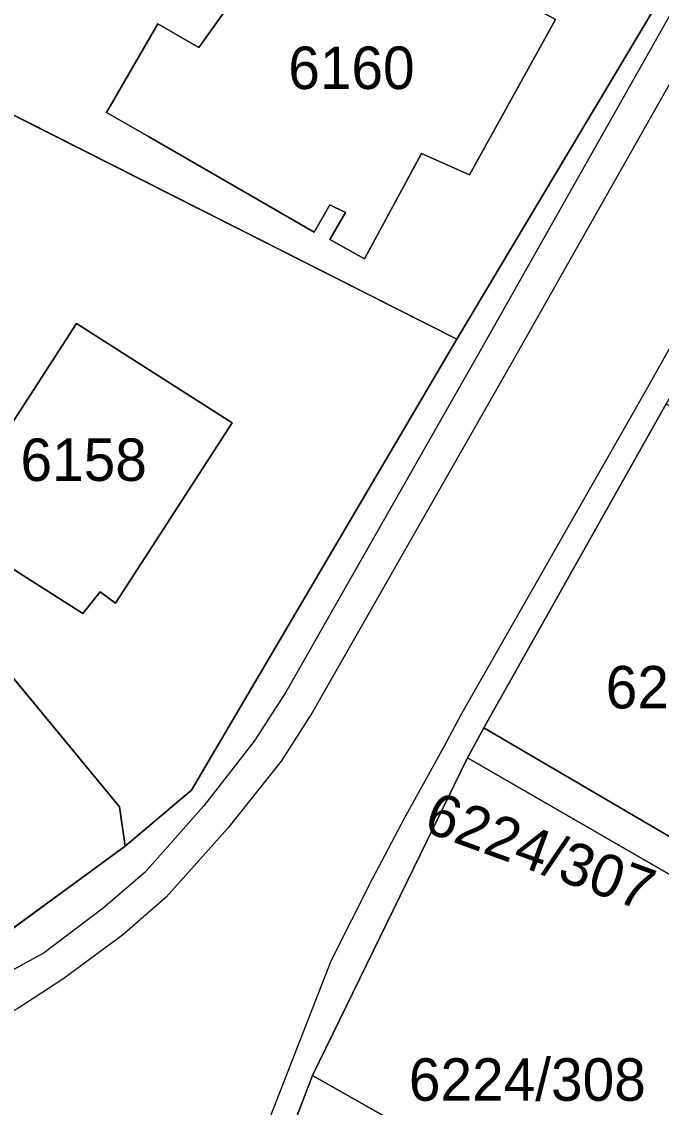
# Model space of a CAD drawing. Extents: x -266199 to -261993, y -1239047 to -1235108.
# Drawn here: x -263901.2 to -263871, y -1236358.8 to -1236307.7 of the extents above; entities that cross this region are included whole.
import ezdxf

# ---------------------------------------------------------------- set-up
doc = ezdxf.new("R2010")
doc.units = 0
for name, color, linetype in [('body_kn', 7, 'Continuous'), ('kladpar_druhypozemkov', 7, 'Continuous'), ('kladpar_hranice', 7, 'Continuous'), ('kladpar_parcelnecisla', 7, 'Continuous'), ('kladpar_plochy', 7, 'Continuous'), ('kladpar_sipky', 7, 'Continuous'), ('zappar_hrandruhpozemk', 7, 'Continuous')]:
    doc.layers.add(name, color=color, linetype=linetype)

msp = doc.modelspace()

# ---------------------------------------------------------------- linework, layer by layer
at = {"layer": 'body_kn'}
for p, q in [((-263894.76, -1236307.8), (-263894.76, -1236307.8)), ((-263892.83, -1236308.91), (-263892.83, -1236308.91)), ((-263897.17, -1236311.97), (-263897.17, -1236311.97)), ((-263895.2, -1236313.11), (-263895.2, -1236313.11)), ((-263882.34, -1236313.91), (-263882.34, -1236313.91)), ((-263880.08, -1236314.91), (-263880.08, -1236314.91)), ((-263886.65, -1236316.32), (-263886.65, -1236316.32)), ((-263885.91, -1236316.68), (-263885.91, -1236316.68)), ((-263887.4, -1236317.61), (-263887.4, -1236317.61)), ((-263886.65, -1236317.96), (-263886.65, -1236317.96)), ((-263885.02, -1236318.86), (-263885.02, -1236318.86)), ((-263898.58, -1236321.91), (-263898.58, -1236321.91)), ((-263880.68, -1236322.64), (-263880.68, -1236322.64)), ((-263880.68, -1236322.64), (-263880.68, -1236322.64)), ((-263879.57, -1236323.19), (-263879.57, -1236323.19)), ((-263878.1, -1236323.77), (-263878.1, -1236323.77)), ((-263871.77, -1236325.06), (-263871.77, -1236325.06)), ((-263891.26, -1236326.58), (-263891.26, -1236326.58)), ((-263891.26, -1236326.58), (-263891.26, -1236326.58)), ((-263897.47, -1236334.54), (-263897.47, -1236334.54)), ((-263896.74, -1236335.07), (-263896.74, -1236335.07)), ((-263898.29, -1236335.56), (-263898.29, -1236335.56)), ((-263888.73, -1236339.26), (-263888.73, -1236339.26)), ((-263887.47, -1236340.2), (-263887.47, -1236340.2)), ((-263880.5, -1236340.37), (-263880.5, -1236340.37)), ((-263879.41, -1236340.94), (-263879.41, -1236340.94)), ((-263879.41, -1236340.94), (-263879.41, -1236340.94)), ((-263890.22, -1236341.57), (-263890.22, -1236341.57)), ((-263881.29, -1236341.84), (-263881.29, -1236341.84)), ((-263888.94, -1236342.51), (-263888.94, -1236342.51)), ((-263880.17, -1236342.36), (-263880.17, -1236342.36)), ((-263893.16, -1236343.87), (-263893.16, -1236343.87)), ((-263892.59, -1236344.61), (-263892.59, -1236344.61)), ((-263896.56, -1236344.66), (-263896.56, -1236344.66)), ((-263883.15, -1236345.21), (-263883.15, -1236345.21)), ((-263891.45, -1236345.67), (-263891.45, -1236345.67)), ((-263896.29, -1236346.52), (-263896.29, -1236346.52)), ((-263896.29, -1236346.52), (-263896.29, -1236346.52)), ((-263895.37, -1236347.76), (-263895.37, -1236347.76)), ((-263884.66, -1236348.07), (-263884.66, -1236348.07)), ((-263894.36, -1236348.92), (-263894.36, -1236348.92)), ((-263897.32, -1236349.44), (-263897.32, -1236349.44)), ((-263896.41, -1236350.71), (-263896.41, -1236350.71)), ((-263900.1, -1236351.53), (-263900.1, -1236351.53)), ((-263886.61, -1236351.93), (-263886.61, -1236351.93)), ((-263899.22, -1236352.77), (-263899.22, -1236352.77)), ((-263887.47, -1236357.31), (-263887.47, -1236357.31)), ((-263887.47, -1236357.31), (-263887.47, -1236357.31))]:
    msp.add_line(p, q, dxfattribs=at)
at = {"layer": 'kladpar_druhypozemkov'}
for p, q in [((-263885.59, -1236308.27), (-263885.59, -1236308.27)), ((-263898.15, -1236326.72), (-263898.15, -1236326.72)), ((-263874.69, -1236345.26), (-263874.69, -1236345.26)), ((-263876.13, -1236355.9), (-263876.13, -1236355.9))]:
    msp.add_line(p, q, dxfattribs=at)
at = {"layer": 'kladpar_hranice'}
for points in [[(-263816.18, -1236226.75), (-263826.2, -1236245.42), (-263836.21, -1236264.06), (-263836.94, -1236265.42), (-263845.64, -1236281.4), (-263846.39, -1236282.72), (-263858.77, -1236304.48), (-263870.82, -1236325.69), (-263879.41, -1236340.94), (-263880.17, -1236342.36), (-263887.47, -1236357.31), (-263894.57, -1236375.82), (-263895.21, -1236377.24), (-263901.45, -1236392.27), (-263906.58, -1236407.92), (-263907.02, -1236410.22), (-263910.44, -1236428.05), (-263914.07, -1236446.98), (-263914.43, -1236448.51), (-263918.05, -1236465.54)], [(-263927.69, -1236363.44), (-263911.78, -1236355.63), (-263903.06, -1236351.45), (-263896.29, -1236346.52), (-263893.16, -1236343.87), (-263880.68, -1236322.64), (-263871.47, -1236307.22), (-263862.53, -1236292.01), (-263855.41, -1236279.39), (-263848.13, -1236266.39)], [(-263871.47, -1236307.22), (-263880.68, -1236322.64), (-263914.83, -1236305.39), (-263910.31, -1236294.29), (-263885.74, -1236301.82)], [(-263880.08, -1236314.91), (-263876.03, -1236307.6), (-263880.34, -1236305.19), (-263880.28, -1236305.09), (-263884.83, -1236302.45), (-263887.47, -1236307), (-263890.29, -1236305.36), (-263892.83, -1236308.91), (-263894.76, -1236307.8), (-263897.17, -1236311.97), (-263895.2, -1236313.11), (-263887.4, -1236317.61), (-263886.65, -1236316.32), (-263885.91, -1236316.68), (-263886.65, -1236317.96), (-263885.02, -1236318.86), (-263882.34, -1236313.91), (-263880.08, -1236314.91)], [(-263876.03, -1236307.6), (-263880.08, -1236314.91), (-263882.34, -1236313.91), (-263885.02, -1236318.86), (-263886.65, -1236317.96), (-263885.91, -1236316.68), (-263886.65, -1236316.32), (-263887.4, -1236317.61), (-263895.2, -1236313.11), (-263897.17, -1236311.97), (-263894.76, -1236307.8), (-263892.83, -1236308.91), (-263890.29, -1236305.36), (-263887.47, -1236307), (-263884.83, -1236302.45), (-263880.28, -1236305.09), (-263880.34, -1236305.19), (-263876.03, -1236307.6)], [(-263880.68, -1236322.64), (-263893.16, -1236343.87), (-263896.29, -1236346.52), (-263896.56, -1236344.66), (-263921.15, -1236314.87), (-263914.83, -1236305.39), (-263880.68, -1236322.64)], [(-263896.29, -1236346.52), (-263903.06, -1236351.45), (-263911.78, -1236355.63), (-263929.23, -1236324.87), (-263921.15, -1236314.87), (-263896.56, -1236344.66), (-263896.29, -1236346.52)], [(-263896.74, -1236335.07), (-263891.26, -1236326.58), (-263898.58, -1236321.91), (-263904.85, -1236331.57), (-263902.28, -1236333.28), (-263902.18, -1236333.08), (-263898.29, -1236335.56), (-263897.47, -1236334.54), (-263896.74, -1236335.07)], [(-263891.26, -1236326.58), (-263896.74, -1236335.07), (-263897.47, -1236334.54), (-263898.29, -1236335.56), (-263902.18, -1236333.08), (-263902.28, -1236333.28), (-263904.85, -1236331.57), (-263898.58, -1236321.91), (-263891.26, -1236326.58)], [(-263879.41, -1236340.94), (-263870.82, -1236325.69), (-263868.89, -1236326.77), (-263846.03, -1236339.69), (-263846.14, -1236339.91), (-263846.46, -1236340.57), (-263848.8, -1236339.12), (-263849.82, -1236340.95), (-263850.48, -1236340.58), (-263851.22, -1236340.07), (-263854.25, -1236345.53), (-263859.28, -1236342.75), (-263863.36, -1236350.34), (-263865.57, -1236349.04), (-263879.41, -1236340.94)], [(-263863.36, -1236350.34), (-263864.06, -1236351.65), (-263866.44, -1236350.28), (-263880.17, -1236342.36), (-263879.41, -1236340.94), (-263865.57, -1236349.04), (-263863.36, -1236350.34)], [(-263868.07, -1236359.24), (-263863.01, -1236361.86), (-263865.71, -1236367.1), (-263864.97, -1236367.51), (-263865.69, -1236368.91), (-263862.49, -1236370.57), (-263862.77, -1236371.31), (-263887.47, -1236357.31), (-263880.17, -1236342.36), (-263866.44, -1236350.28), (-263864.06, -1236351.65), (-263864.4, -1236352.28), (-263864.7, -1236352.13), (-263865.39, -1236353.53), (-263865.03, -1236353.7), (-263866.97, -1236357.18), (-263868.07, -1236359.24)], [(-263887.47, -1236357.31), (-263862.77, -1236371.31), (-263862.29, -1236371.58), (-263863.96, -1236374.45), (-263866.74, -1236372.83), (-263867.41, -1236372.44), (-263870.5, -1236377.75), (-263875.58, -1236374.98), (-263879.51, -1236382.3), (-263894.57, -1236375.82), (-263887.47, -1236357.31)]]:
    msp.add_lwpolyline(points, dxfattribs=at)
at = {"layer": 'kladpar_plochy'}
for p, q in [((-263914.83, -1236305.39), (-263880.68, -1236322.64)), ((-263880.68, -1236322.64), (-263914.83, -1236305.39)), ((-263890.29, -1236305.36), (-263892.83, -1236308.91)), ((-263871.47, -1236307.22), (-263880.68, -1236322.64)), ((-263894.76, -1236307.8), (-263897.17, -1236311.97)), ((-263892.83, -1236308.91), (-263894.76, -1236307.8)), ((-263880.08, -1236314.91), (-263876.03, -1236307.6)), ((-263897.17, -1236311.97), (-263895.2, -1236313.11)), ((-263895.2, -1236313.11), (-263887.4, -1236317.61)), ((-263885.02, -1236318.86), (-263882.34, -1236313.91)), ((-263882.34, -1236313.91), (-263880.08, -1236314.91)), ((-263921.15, -1236314.87), (-263896.56, -1236344.66)), ((-263896.56, -1236344.66), (-263921.15, -1236314.87)), ((-263887.4, -1236317.61), (-263886.65, -1236316.32)), ((-263886.65, -1236316.32), (-263885.91, -1236316.68)), ((-263885.91, -1236316.68), (-263886.65, -1236317.96)), ((-263886.65, -1236317.96), (-263885.02, -1236318.86)), ((-263898.58, -1236321.91), (-263904.85, -1236331.57)), ((-263891.26, -1236326.58), (-263898.58, -1236321.91)), ((-263880.68, -1236322.64), (-263893.16, -1236343.87)), ((-263896.74, -1236335.07), (-263891.26, -1236326.58)), ((-263902.18, -1236333.08), (-263898.29, -1236335.56)), ((-263898.29, -1236335.56), (-263897.47, -1236334.54)), ((-263897.47, -1236334.54), (-263896.74, -1236335.07)), ((-263893.16, -1236343.87), (-263896.29, -1236346.52)), ((-263896.56, -1236344.66), (-263896.29, -1236346.52)), ((-263896.29, -1236346.52), (-263896.56, -1236344.66)), ((-263896.29, -1236346.52), (-263903.06, -1236351.45))]:
    msp.add_line(p, q, dxfattribs=at)
for points in [[(-263927.69, -1236363.44), (-263911.78, -1236355.63), (-263903.06, -1236351.45), (-263896.29, -1236346.52), (-263893.16, -1236343.87), (-263880.68, -1236322.64), (-263871.47, -1236307.22), (-263862.53, -1236292.01), (-263855.41, -1236279.39), (-263848.13, -1236266.39), (-263888.69, -1236254.03), (-263896.71, -1236251.58), (-263896.43, -1236249.03), (-263894.27, -1236247.98), (-263893.65, -1236245.16), (-263889.94, -1236246.19), (-263851.6, -1236257.11), (-263844.74, -1236259.48), (-263837.24, -1236246.24), (-263829.92, -1236233.22), (-263823.17, -1236220.75), (-263820.83, -1236216.3), (-263815.97, -1236205.91)], [(-263816.18, -1236226.75), (-263826.2, -1236245.42), (-263836.21, -1236264.06), (-263836.94, -1236265.42), (-263845.64, -1236281.4), (-263846.39, -1236282.72), (-263858.77, -1236304.48), (-263870.82, -1236325.69), (-263879.41, -1236340.94), (-263880.17, -1236342.36), (-263887.47, -1236357.31), (-263894.57, -1236375.82), (-263895.21, -1236377.24), (-263901.45, -1236392.27), (-263906.58, -1236407.92), (-263907.02, -1236410.22), (-263910.44, -1236428.05), (-263914.07, -1236446.98), (-263914.43, -1236448.51), (-263918.05, -1236465.54)]]:
    msp.add_lwpolyline(points, dxfattribs=at)
for points in [[(-263876.03, -1236307.6), (-263880.08, -1236314.91), (-263882.34, -1236313.91), (-263885.02, -1236318.86), (-263886.65, -1236317.96), (-263885.91, -1236316.68), (-263886.65, -1236316.32), (-263887.4, -1236317.61), (-263895.2, -1236313.11), (-263897.17, -1236311.97), (-263894.76, -1236307.8), (-263892.83, -1236308.91), (-263890.29, -1236305.36), (-263887.47, -1236307), (-263884.83, -1236302.45), (-263880.28, -1236305.09), (-263880.34, -1236305.19)], [(-263891.26, -1236326.58), (-263896.74, -1236335.07), (-263897.47, -1236334.54), (-263898.29, -1236335.56), (-263902.18, -1236333.08), (-263902.28, -1236333.28), (-263904.85, -1236331.57), (-263898.58, -1236321.91)], [(-263879.41, -1236340.94), (-263870.82, -1236325.69), (-263868.89, -1236326.77), (-263846.03, -1236339.69), (-263846.14, -1236339.91), (-263846.46, -1236340.57), (-263848.8, -1236339.12), (-263849.82, -1236340.95), (-263850.48, -1236340.58), (-263851.22, -1236340.07), (-263854.25, -1236345.53), (-263859.28, -1236342.75), (-263863.36, -1236350.34), (-263865.57, -1236349.04)], [(-263863.36, -1236350.34), (-263864.06, -1236351.65), (-263866.44, -1236350.28), (-263880.17, -1236342.36), (-263879.41, -1236340.94), (-263865.57, -1236349.04)], [(-263868.07, -1236359.24), (-263863.01, -1236361.86), (-263865.71, -1236367.1), (-263864.97, -1236367.51), (-263865.69, -1236368.91), (-263862.49, -1236370.57), (-263862.77, -1236371.31), (-263887.47, -1236357.31), (-263880.17, -1236342.36), (-263866.44, -1236350.28), (-263864.06, -1236351.65), (-263864.4, -1236352.28), (-263864.7, -1236352.13), (-263865.39, -1236353.53), (-263865.03, -1236353.7), (-263866.97, -1236357.18)], [(-263887.47, -1236357.31), (-263862.77, -1236371.31), (-263862.29, -1236371.58), (-263863.96, -1236374.45), (-263866.74, -1236372.83), (-263867.41, -1236372.44), (-263870.5, -1236377.75), (-263875.58, -1236374.98), (-263879.51, -1236382.3), (-263894.57, -1236375.82)]]:
    msp.add_lwpolyline(points, close=True, dxfattribs=at)
at = {"layer": 'kladpar_sipky'}
msp.add_line((-263877.69, -1236342.76), (-263877.69, -1236342.76), dxfattribs=at)
at = {"layer": 'zappar_hrandruhpozemk'}
for p, q in [((-263862.08, -1236292.23), (-263879.57, -1236323.19)), ((-263860.71, -1236293.03), (-263878.1, -1236323.77)), ((-263878.1, -1236323.77), (-263887.47, -1236340.2)), ((-263880.5, -1236340.37), (-263881.29, -1236341.84))]:
    msp.add_line(p, q, dxfattribs=at)
for points in [[(-263859.88, -1236303.85), (-263871.77, -1236325.06), (-263880.5, -1236340.37)], [(-263879.57, -1236323.19), (-263888.73, -1236339.26), (-263890.22, -1236341.57), (-263892.59, -1236344.61), (-263895.37, -1236347.76), (-263897.32, -1236349.44), (-263900.1, -1236351.53), (-263902.12, -1236352.63)], [(-263887.47, -1236340.2), (-263888.94, -1236342.51), (-263891.45, -1236345.67), (-263894.36, -1236348.92), (-263896.41, -1236350.71), (-263899.22, -1236352.77), (-263901.29, -1236354.12), (-263909.83, -1236358.95)], [(-263881.29, -1236341.84), (-263883.15, -1236345.21), (-263884.66, -1236348.07), (-263886.61, -1236351.93), (-263895.68, -1236375.19), (-263896.24, -1236376.8), (-263902.16, -1236391.8)]]:
    msp.add_lwpolyline(points, dxfattribs=at)

# ---------------------------------------------------------------- texts
at = {"layer": 'kladpar_parcelnecisla'}
for s, p in [('6160', (-263888.612, -1236310.87)), ('6158', (-263901.219, -1236329.32)), ('6224/305', (-263873.664, -1236340.03)), ('6224/308', (-263882.933, -1236358.5))]:
    msp.add_text(s, height=2, dxfattribs=at).set_placement(p)
msp.add_text('6224/307', height=2, rotation=340, dxfattribs=at).set_placement((-263882.318, -1236345.787))

doc.saveas('drawing.dxf')
